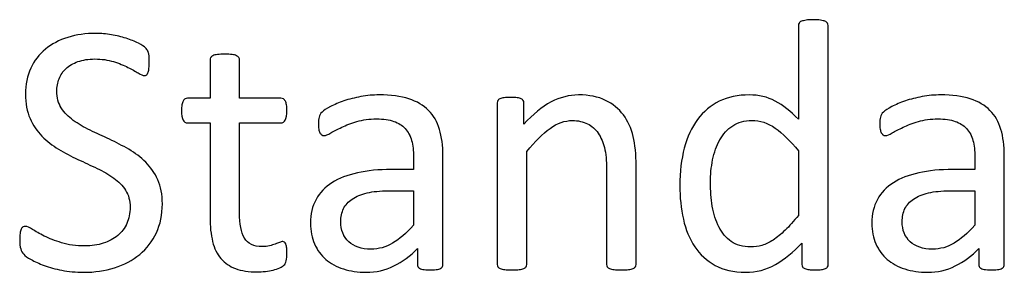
# Model space of a CAD drawing. Header units: millimetres. Extents: x 0 to 29700, y -16 to 21000.
# Tile 339 of 357: x 21034 to 21457, y 19463 to 19571. Entities that reach past the tile are written whole.
import ezdxf

# ---------------------------------------------------------------- set-up
doc = ezdxf.new("R2010")
doc.units = ezdxf.units.MM
doc.layers.add('1', color=7, linetype='Continuous', true_color=0xffffff)
doc.layers.add('254', color=7, linetype='Continuous', true_color=0xffffff)

msp = doc.modelspace()

# ---------------------------------------------------------------- linework, layer by layer
at = {"layer": '1', "color": 1, "linetype": 'Continuous', "lineweight": 18}
for points, knots in [([(21381.046, 19465.112), (21381.236, 19465.419), (21381.322, 19465.765), (21381.322, 19500.349), (21381.322, 19534.499), (21381.322, 19569.025), (21381.207, 19569.372), (21380.976, 19569.689), (21380.745, 19570.035), (21380.399, 19570.295), (21379.476, 19570.641), (21378.841, 19570.814), (21377.196, 19571.041), (21376.129, 19571.132), (21373.619, 19571.132), (21372.609, 19571.045), (21371.023, 19570.81), (21370.358, 19570.641), (21369.868, 19570.468), (21369.349, 19570.295), (21369.002, 19570.035), (21368.829, 19569.689), (21368.627, 19569.372), (21368.541, 19569.025), (21368.541, 19555.244), (21368.541, 19541.837), (21368.541, 19528.431), (21365.252, 19531.864), (21361.934, 19534.461), (21355.206, 19537.999), (21351.518, 19538.875), (21342.603, 19538.875), (21338.304, 19537.981), (21330.86, 19534.346), (21327.744, 19531.72), (21322.724, 19524.969), (21320.82, 19520.872), (21318.279, 19511.286), (21317.618, 19505.898), (21317.618, 19494.934), (21318.137, 19490.145), (21320.164, 19481.052), (21321.801, 19477.133), (21326.28, 19470.415), (21329.187, 19467.727), (21336.377, 19463.784), (21340.699, 19462.793), (21350.451, 19462.793), (21354.75, 19463.89), (21362.585, 19468.326), (21366.377, 19471.391), (21370.012, 19475.344), (21370.012, 19472.295), (21370.012, 19469.247), (21370.012, 19465.765), (21370.099, 19465.419), (21370.33, 19465.102), (21370.532, 19464.813), (21370.849, 19464.553), (21371.772, 19464.207), (21372.378, 19464.063), (21373.099, 19463.947), (21373.792, 19463.861), (21374.715, 19463.803), (21376.792, 19463.803), (21377.687, 19463.861), (21378.408, 19463.947), (21379.101, 19464.063), (21379.678, 19464.207), (21380.139, 19464.38), (21380.572, 19464.553), (21380.86, 19464.813), (21381.046, 19465.112)], [0, 0, 0, 0, 0.003963, 0.003963, 0.3166858, 0.3166858, 0.3201204, 0.3201204, 0.3201204, 0.3241569, 0.3241569, 0.3281934, 0.3281934, 0.3320933, 0.3320933, 0.3359046, 0.3359046, 0.3398541, 0.3398541, 0.3398541, 0.3437515, 0.3437515, 0.3437515, 0.3469479, 0.3469479, 0.4611976, 0.4611976, 0.4611976, 0.4980481, 0.4980481, 0.5352785, 0.5352785, 0.5802209, 0.5802209, 0.6251633, 0.6251633, 0.6701058, 0.6701058, 0.715116, 0.715116, 0.7531343, 0.7531343, 0.7914351, 0.7914351, 0.8293583, 0.8293583, 0.8676457, 0.8676457, 0.9028876, 0.9028876, 0.9380188, 0.9380188, 0.9380188, 0.9648678, 0.9648678, 0.9686792, 0.9686792, 0.9686792, 0.97231, 0.97231, 0.9759409, 0.9759409, 0.9759409, 0.9838227, 0.9838227, 0.9912785, 0.9912785, 0.9912785, 0.9965158, 0.9965158, 0.9965158, 1, 1, 1, 1]), ([(21092.88, 19479.735), (21094.594, 19483.365), (21095.459, 19487.519), (21095.459, 19496.146), (21094.796, 19499.55), (21092.21, 19505.354), (21090.468, 19507.86), (21086.198, 19512.13), (21083.774, 19513.976), (21078.35, 19517.092), (21075.581, 19518.535), (21072.753, 19519.833), (21069.955, 19521.16), (21067.185, 19522.459), (21064.444, 19523.728), (21061.732, 19525.027), (21059.308, 19526.411), (21055.071, 19529.504), (21053.336, 19531.258), (21050.81, 19535.277), (21050.133, 19537.664), (21050.133, 19542.338), (21050.48, 19544.126), (21051.817, 19547.498), (21052.817, 19548.973), (21054.144, 19550.185), (21055.471, 19551.426), (21057.173, 19552.407), (21061.27, 19553.907), (21063.694, 19554.282), (21069.435, 19554.282), (21072.118, 19553.907), (21076.876, 19552.398), (21078.927, 19551.599), (21082.424, 19549.822), (21083.89, 19549.002), (21086.313, 19547.56), (21087.208, 19547.185), (21088.131, 19547.185), (21088.448, 19547.3), (21088.737, 19547.531), (21088.997, 19547.762), (21089.227, 19548.137), (21089.372, 19548.627), (21089.545, 19549.118), (21089.66, 19549.695), (21089.718, 19550.416), (21089.805, 19551.137), (21089.833, 19551.974), (21089.833, 19553.849), (21089.805, 19554.657), (21089.776, 19555.263), (21089.718, 19555.898), (21089.631, 19556.417), (21089.545, 19556.85), (21089.429, 19557.283), (21089.314, 19557.658), (21089.141, 19557.917), (21088.997, 19558.206), (21088.679, 19558.581), (21087.698, 19559.562), (21086.689, 19560.197), (21083.608, 19561.824), (21081.841, 19562.505), (21079.88, 19563.168), (21077.889, 19563.803), (21075.811, 19564.323), (21071.339, 19565.068), (21069.118, 19565.275), (21062.597, 19565.275), (21058.587, 19564.698), (21051.143, 19562.389), (21047.941, 19560.716), (21042.588, 19556.285), (21040.468, 19553.561), (21037.415, 19547.051), (21036.689, 19543.347), (21036.689, 19535.153), (21037.323, 19531.662), (21038.65, 19528.777), (21039.949, 19525.863), (21041.651, 19523.353), (21045.863, 19519.025), (21048.258, 19517.179), (21053.554, 19513.955), (21056.337, 19512.534), (21061.969, 19509.921), (21064.732, 19508.639), (21067.416, 19507.369), (21070.099, 19506.129), (21072.493, 19504.744), (21074.6, 19503.215), (21076.706, 19501.714), (21078.408, 19499.954), (21080.968, 19495.939), (21081.611, 19493.549), (21081.611, 19488.096), (21081.149, 19485.788), (21079.292, 19481.667), (21077.975, 19479.931), (21074.539, 19477.136), (21072.493, 19476.036), (21067.739, 19474.49), (21065.107, 19474.103), (21058.414, 19474.103), (21055.067, 19474.565), (21049.297, 19476.354), (21046.815, 19477.306), (21044.767, 19478.344), (21042.719, 19479.354), (21041.016, 19480.306), (21039.718, 19481.201), (21038.42, 19482.066), (21037.41, 19482.499), (21036.256, 19482.499), (21035.91, 19482.413), (21035.592, 19482.239), (21035.304, 19482.037), (21035.044, 19481.72), (21034.64, 19480.797), (21034.467, 19480.191), (21034.38, 19479.47), (21034.265, 19478.72), (21034.207, 19477.767), (21034.207, 19475.055), (21034.352, 19473.786), (21034.929, 19471.882), (21035.361, 19471.103), (21036.544, 19469.861), (21037.583, 19469.141), (21039.112, 19468.275), (21040.612, 19467.381), (21042.488, 19466.544), (21046.966, 19464.916), (21049.499, 19464.207), (21055.187, 19463.104), (21058.27, 19462.793), (21066.377, 19462.793), (21070.82, 19463.428), (21079.063, 19466.022), (21082.678, 19467.929), (21088.778, 19472.993), (21091.161, 19476.094), (21092.88, 19479.735)], [0, 0, 0, 0, 0.0277336, 0.0277336, 0.0511873, 0.0511873, 0.0744475, 0.0744475, 0.0977076, 0.0977076, 0.1209677, 0.1209677, 0.1209677, 0.1427042, 0.1427042, 0.1427042, 0.1626695, 0.1626695, 0.1823303, 0.1823303, 0.2017901, 0.2017901, 0.2151688, 0.2151688, 0.228747, 0.228747, 0.228747, 0.2430909, 0.2430909, 0.2574349, 0.2574349, 0.2728247, 0.2728247, 0.2883852, 0.2883852, 0.3037433, 0.3037433, 0.3191015, 0.3191015, 0.3296096, 0.3296096, 0.3296096, 0.3328236, 0.3328236, 0.3328236, 0.3374015, 0.3374015, 0.3374015, 0.3436287, 0.3436287, 0.3500505, 0.3500505, 0.3500505, 0.3540758, 0.3540758, 0.3540758, 0.3569515, 0.3569515, 0.3569515, 0.3607187, 0.3607187, 0.3644859, 0.3644859, 0.3683087, 0.3683087, 0.3683087, 0.3839634, 0.3839634, 0.3994228, 0.3994228, 0.4299349, 0.4299349, 0.4604469, 0.4604469, 0.4907984, 0.4907984, 0.5210474, 0.5210474, 0.5504562, 0.5504562, 0.5504562, 0.5732602, 0.5732602, 0.5960641, 0.5960641, 0.6187587, 0.6187587, 0.6417354, 0.6417354, 0.6417354, 0.662354, 0.662354, 0.662354, 0.6805865, 0.6805865, 0.6991267, 0.6991267, 0.7163427, 0.7163427, 0.7337604, 0.7337604, 0.7515003, 0.7515003, 0.7689845, 0.7689845, 0.7920637, 0.7920637, 0.8151429, 0.8151429, 0.8151429, 0.8295323, 0.8295323, 0.8295323, 0.8378001, 0.8378001, 0.8427608, 0.8427608, 0.8427608, 0.845868, 0.845868, 0.8489752, 0.8489752, 0.8489752, 0.856008, 0.856008, 0.8659259, 0.8659259, 0.8758438, 0.8758438, 0.8862453, 0.8862453, 0.8862453, 0.9015875, 0.9015875, 0.9171701, 0.9171701, 0.9329362, 0.9329362, 0.955362, 0.955362, 0.9777434, 0.9777434, 1, 1, 1, 1]), ([(21148.604, 19467.727), (21148.806, 19468.593), (21148.922, 19469.776), (21148.922, 19472.199), (21148.864, 19472.949), (21148.777, 19473.584), (21148.662, 19474.19), (21148.547, 19474.68), (21148.431, 19475.027), (21148.287, 19475.402), (21148.114, 19475.632), (21147.883, 19475.777), (21147.652, 19475.892), (21147.393, 19475.95), (21146.729, 19475.95), (21146.267, 19475.834), (21145.777, 19475.604), (21145.257, 19475.373), (21144.623, 19475.142), (21143.93, 19474.882), (21143.209, 19474.623), (21142.372, 19474.392), (21140.526, 19473.93), (21139.487, 19473.815), (21134.669, 19473.815), (21132.13, 19475.027), (21129.29, 19479.895), (21128.61, 19483.509), (21128.61, 19501.137), (21128.61, 19514.005), (21128.61, 19526.873), (21134.534, 19526.873), (21140.458, 19526.873), (21147.162, 19526.873), (21147.768, 19527.306), (21148.691, 19528.921), (21148.922, 19530.278), (21148.922, 19533.105), (21148.864, 19533.913), (21148.777, 19534.576), (21148.662, 19535.24), (21148.489, 19535.788), (21148.258, 19536.221), (21148.027, 19536.683), (21147.768, 19536.971), (21147.45, 19537.144), (21147.162, 19537.346), (21146.787, 19537.433), (21140.458, 19537.433), (21134.534, 19537.433), (21128.61, 19537.433), (21128.61, 19542.915), (21128.61, 19548.396), (21128.61, 19554.253), (21128.495, 19554.571), (21128.091, 19555.205), (21127.773, 19555.465), (21126.85, 19555.927), (21126.187, 19556.1), (21125.379, 19556.186), (21124.571, 19556.302), (21123.503, 19556.359), (21120.993, 19556.359), (21119.955, 19556.302), (21119.147, 19556.186), (21118.339, 19556.1), (21117.675, 19555.927), (21116.694, 19555.465), (21116.377, 19555.205), (21116.175, 19554.888), (21116.002, 19554.571), (21115.915, 19554.253), (21115.915, 19548.396), (21115.915, 19542.915), (21115.915, 19537.433), (21112.713, 19537.433), (21109.51, 19537.433), (21105.875, 19537.433), (21105.529, 19537.346), (21105.182, 19537.144), (21104.836, 19536.971), (21104.577, 19536.683), (21104.375, 19536.221), (21104.173, 19535.788), (21104, 19535.24), (21103.884, 19534.576), (21103.74, 19533.913), (21103.682, 19533.105), (21103.682, 19530.278), (21103.913, 19528.921), (21104.836, 19527.306), (21105.442, 19526.873), (21109.453, 19526.873), (21112.684, 19526.873), (21115.915, 19526.873), (21115.915, 19513.39), (21115.915, 19499.906), (21115.915, 19482.413), (21116.29, 19478.95), (21117.041, 19476.007), (21117.762, 19473.036), (21118.974, 19470.612), (21122.248, 19466.763), (21124.34, 19465.332), (21129.476, 19463.428), (21132.563, 19462.967), (21137.323, 19462.967), (21138.506, 19463.024), (21139.689, 19463.197), (21140.872, 19463.342), (21141.997, 19463.544), (21144.075, 19464.005), (21145.027, 19464.294), (21145.835, 19464.64), (21146.671, 19465.015), (21147.277, 19465.39), (21147.681, 19465.794), (21148.114, 19466.198), (21148.402, 19466.861), (21148.604, 19467.727)], [0, 0, 0, 0, 0.0169336, 0.0169336, 0.0273543, 0.0273543, 0.0273543, 0.0342551, 0.0342551, 0.0342551, 0.0386532, 0.0386532, 0.0386532, 0.0421312, 0.0421312, 0.0486524, 0.0486524, 0.0486524, 0.0578371, 0.0578371, 0.0578371, 0.0698121, 0.0698121, 0.0817871, 0.0817871, 0.1185882, 0.1185882, 0.1557168, 0.1557168, 0.2560764, 0.2560764, 0.2560764, 0.3153147, 0.3153147, 0.3231042, 0.3231042, 0.3308936, 0.3308936, 0.3350317, 0.3350317, 0.3350317, 0.3406368, 0.3406368, 0.3406368, 0.3446716, 0.3446716, 0.3446716, 0.3483066, 0.3483066, 0.4016209, 0.4016209, 0.4016209, 0.454298, 0.454298, 0.4579023, 0.4579023, 0.4615065, 0.4615065, 0.4651107, 0.4651107, 0.4651107, 0.4751388, 0.4751388, 0.484939, 0.484939, 0.484939, 0.4914006, 0.4914006, 0.4978622, 0.4978622, 0.4978622, 0.5012317, 0.5012317, 0.550479, 0.550479, 0.550479, 0.5810003, 0.5810003, 0.5851248, 0.5851248, 0.5851248, 0.5891096, 0.5891096, 0.5891096, 0.5945805, 0.5945805, 0.5945805, 0.6024171, 0.6024171, 0.6171684, 0.6171684, 0.6319196, 0.6319196, 0.69311, 0.69311, 0.69311, 0.82944, 0.82944, 0.8699889, 0.8699889, 0.8699889, 0.8978939, 0.8978939, 0.9255581, 0.9255581, 0.9532222, 0.9532222, 0.9623692, 0.9623692, 0.9623692, 0.9738223, 0.9738223, 0.9852753, 0.9852753, 0.9852753, 0.9926659, 0.9926659, 0.9926659, 1, 1, 1, 1]), ([(21215.304, 19464.733), (21215.713, 19465.044), (21215.915, 19465.505), (21215.915, 19481.682), (21215.915, 19497.252), (21215.915, 19517.121), (21215.425, 19520.872), (21213.463, 19527.335), (21211.905, 19530.047), (21209.77, 19532.239), (21207.606, 19534.403), (21204.779, 19536.077), (21197.796, 19538.327), (21193.584, 19538.875), (21185.938, 19538.875), (21183.284, 19538.645), (21178.063, 19537.658), (21175.638, 19537.058), (21171.253, 19535.557), (21169.291, 19534.75), (21165.909, 19532.973), (21164.704, 19532.182), (21164.011, 19531.489), (21163.319, 19530.826), (21162.886, 19530.133), (21162.54, 19528.633), (21162.453, 19527.623), (21162.453, 19525.575), (21162.482, 19524.882), (21162.708, 19523.583), (21162.857, 19523.065), (21163.319, 19522.257), (21163.607, 19521.939), (21163.896, 19521.737), (21164.213, 19521.535), (21164.559, 19521.42), (21165.598, 19521.42), (21166.521, 19521.795), (21169.06, 19523.295), (21170.618, 19524.103), (21174.369, 19525.892), (21176.533, 19526.729), (21181.53, 19528.181), (21184.323, 19528.575), (21190.382, 19528.575), (21192.834, 19528.229), (21196.841, 19526.835), (21198.46, 19525.834), (21200.971, 19523.095), (21201.893, 19521.391), (21202.442, 19519.343), (21203.019, 19517.294), (21203.307, 19514.928), (21203.307, 19510.476), (21203.307, 19508.677), (21203.307, 19506.879), (21200.124, 19506.879), (21196.94, 19506.879), (21188.362, 19506.879), (21183.515, 19506.417), (21174.917, 19504.513), (21171.253, 19503.099), (21165.309, 19499.291), (21163.03, 19496.896), (21159.844, 19491.161), (21159.049, 19487.779), (21159.049, 19480.537), (21159.626, 19477.565), (21161.944, 19472.348), (21163.549, 19470.122), (21167.704, 19466.544), (21170.214, 19465.159), (21173.186, 19464.236), (21176.129, 19463.284), (21179.418, 19462.793), (21187.208, 19462.793), (21191.161, 19463.688), (21198.57, 19467.306), (21201.951, 19469.804), (21204.98, 19473.036), (21204.98, 19470.728), (21204.98, 19468.419), (21204.98, 19465.505), (21205.154, 19465.044), (21205.529, 19464.726), (21205.875, 19464.409), (21206.452, 19464.178), (21208.04, 19463.895), (21209.106, 19463.803), (21211.847, 19463.803), (21212.886, 19463.89), (21214.328, 19464.178), (21214.877, 19464.409), (21215.304, 19464.733)], [0, 0, 0, 0, 0.0062907, 0.0062907, 0.1679526, 0.1679526, 0.2125868, 0.2125868, 0.257221, 0.257221, 0.257221, 0.2941122, 0.2941122, 0.3310034, 0.3310034, 0.3506219, 0.3506219, 0.3704508, 0.3704508, 0.3902798, 0.3902798, 0.4098458, 0.4098458, 0.4098458, 0.4185611, 0.4185611, 0.4272765, 0.4272765, 0.4326245, 0.4326245, 0.437747, 0.437747, 0.4428695, 0.4428695, 0.4428695, 0.4468565, 0.4468565, 0.4524383, 0.4524383, 0.4580201, 0.4580201, 0.463602, 0.463602, 0.4692612, 0.4692612, 0.474606, 0.474606, 0.48002, 0.48002, 0.4853165, 0.4853165, 0.4853165, 0.5053782, 0.5053782, 0.5189706, 0.5189706, 0.5189706, 0.5457097, 0.5457097, 0.5910288, 0.5910288, 0.6363479, 0.6363479, 0.681667, 0.681667, 0.7273363, 0.7273363, 0.766578, 0.766578, 0.8061842, 0.8061842, 0.8457904, 0.8457904, 0.8457904, 0.877393, 0.877393, 0.9135102, 0.9135102, 0.9492912, 0.9492912, 0.9492912, 0.9709919, 0.9709919, 0.9766884, 0.9766884, 0.9766884, 0.9826091, 0.9826091, 0.988325, 0.988325, 0.9941625, 0.9941625, 1, 1, 1, 1]), ([(21298.553, 19465.154), (21298.749, 19465.419), (21298.864, 19465.765), (21298.864, 19480.278), (21298.864, 19494.357), (21298.864, 19513.342), (21298.431, 19517.554), (21296.756, 19524.6), (21295.344, 19527.652), (21291.444, 19532.871), (21288.881, 19534.98), (21282.592, 19538.096), (21278.697, 19538.875), (21270.128, 19538.875), (21266.233, 19537.866), (21258.465, 19533.838), (21254.577, 19530.624), (21250.682, 19526.267), (21250.682, 19529.316), (21250.682, 19532.364), (21250.682, 19535.846), (21250.595, 19536.192), (21250.422, 19536.452), (21250.249, 19536.74), (21249.96, 19537), (21249.528, 19537.231), (21249.124, 19537.462), (21248.547, 19537.606), (21247.075, 19537.776), (21246.123, 19537.808), (21243.815, 19537.808), (21242.863, 19537.779), (21241.42, 19537.606), (21240.843, 19537.462), (21239.92, 19537), (21239.603, 19536.74), (21239.458, 19536.452), (21239.314, 19536.192), (21239.227, 19535.846), (21239.227, 19512.341), (21239.227, 19489.27), (21239.227, 19465.765), (21239.314, 19465.419), (21239.487, 19465.159), (21239.689, 19464.871), (21240.006, 19464.611), (21240.987, 19464.207), (21241.651, 19464.063), (21242.459, 19463.947), (21243.267, 19463.861), (21244.305, 19463.803), (21246.815, 19463.803), (21247.883, 19463.861), (21248.691, 19463.947), (21249.499, 19464.063), (21250.162, 19464.207), (21251.086, 19464.611), (21251.403, 19464.871), (21251.605, 19465.159), (21251.807, 19465.419), (21251.922, 19465.765), (21251.922, 19482.326), (21251.922, 19498.454), (21251.922, 19514.582), (21255.413, 19518.939), (21258.731, 19522.257), (21265.117, 19526.744), (21268.281, 19527.883), (21273.936, 19527.883), (21276.1, 19527.421), (21279.827, 19525.586), (21281.351, 19524.248), (21283.703, 19520.747), (21284.611, 19518.679), (21285.872, 19513.866), (21286.169, 19510.687), (21286.169, 19493.222), (21286.169, 19479.71), (21286.169, 19465.765), (21286.256, 19465.419), (21286.458, 19465.159), (21286.66, 19464.871), (21287.006, 19464.611), (21287.929, 19464.207), (21288.564, 19464.063), (21289.401, 19463.947), (21290.208, 19463.861), (21291.247, 19463.803), (21293.786, 19463.803), (21294.796, 19463.861), (21295.633, 19463.947), (21296.44, 19464.063), (21297.075, 19464.207), (21297.998, 19464.611), (21298.345, 19464.871), (21298.553, 19465.154)], [0, 0, 0, 0, 0.003308, 0.003308, 0.1109298, 0.1109298, 0.148421, 0.148421, 0.1859825, 0.1859825, 0.2230812, 0.2230812, 0.2601799, 0.2601799, 0.2919457, 0.2919457, 0.3235262, 0.3235262, 0.3235262, 0.3491126, 0.3491126, 0.3527447, 0.3527447, 0.3527447, 0.3561092, 0.3561092, 0.3561092, 0.3611616, 0.3611616, 0.3660223, 0.3660223, 0.3711323, 0.3711323, 0.3762422, 0.3762422, 0.3813522, 0.3813522, 0.3813522, 0.3843323, 0.3843323, 0.5432056, 0.5432056, 0.5461857, 0.5461857, 0.5461857, 0.549519, 0.549519, 0.5528522, 0.5528522, 0.5528522, 0.5609049, 0.5609049, 0.5691449, 0.5691449, 0.5691449, 0.5743354, 0.5743354, 0.579526, 0.579526, 0.579526, 0.5824175, 0.5824175, 0.6901747, 0.6901747, 0.6901747, 0.7261598, 0.7261598, 0.7619281, 0.7619281, 0.7898925, 0.7898925, 0.8175111, 0.8175111, 0.8448187, 0.8448187, 0.8717433, 0.8717433, 0.9637847, 0.9637847, 0.9667327, 0.9667327, 0.9667327, 0.9700902, 0.9700902, 0.9734478, 0.9734478, 0.9734478, 0.9817377, 0.9817377, 0.9896591, 0.9896591, 0.9896591, 0.9948295, 0.9948295, 1, 1, 1, 1]), ([(21456.331, 19464.733), (21456.74, 19465.044), (21456.942, 19465.505), (21456.942, 19481.682), (21456.942, 19497.252), (21456.942, 19517.121), (21456.452, 19520.872), (21454.49, 19527.335), (21452.932, 19530.047), (21450.797, 19532.239), (21448.633, 19534.403), (21445.806, 19536.077), (21438.824, 19538.327), (21434.611, 19538.875), (21426.965, 19538.875), (21424.311, 19538.645), (21419.09, 19537.658), (21416.665, 19537.058), (21412.28, 19535.557), (21410.318, 19534.75), (21406.936, 19532.973), (21405.731, 19532.182), (21405.038, 19531.489), (21404.346, 19530.826), (21403.913, 19530.133), (21403.567, 19528.633), (21403.48, 19527.623), (21403.48, 19525.575), (21403.509, 19524.882), (21403.735, 19523.583), (21403.884, 19523.065), (21404.346, 19522.257), (21404.634, 19521.939), (21404.923, 19521.737), (21405.24, 19521.535), (21405.586, 19521.42), (21406.625, 19521.42), (21407.548, 19521.795), (21410.087, 19523.295), (21411.645, 19524.103), (21415.396, 19525.892), (21417.56, 19526.729), (21422.557, 19528.181), (21425.35, 19528.575), (21431.409, 19528.575), (21433.861, 19528.229), (21437.868, 19526.835), (21439.487, 19525.834), (21441.999, 19523.095), (21442.92, 19521.391), (21443.469, 19519.343), (21444.046, 19517.294), (21444.334, 19514.928), (21444.334, 19510.476), (21444.334, 19508.677), (21444.334, 19506.879), (21441.151, 19506.879), (21437.968, 19506.879), (21429.389, 19506.879), (21424.542, 19506.417), (21415.944, 19504.513), (21412.28, 19503.099), (21406.337, 19499.291), (21404.057, 19496.896), (21400.871, 19491.161), (21400.076, 19487.779), (21400.076, 19480.537), (21400.653, 19477.565), (21402.972, 19472.348), (21404.577, 19470.122), (21408.731, 19466.544), (21411.241, 19465.159), (21414.213, 19464.236), (21417.156, 19463.284), (21420.445, 19462.793), (21428.235, 19462.793), (21432.188, 19463.688), (21439.597, 19467.306), (21442.978, 19469.804), (21446.008, 19473.036), (21446.008, 19470.728), (21446.008, 19468.419), (21446.008, 19465.505), (21446.181, 19465.044), (21446.556, 19464.726), (21446.902, 19464.409), (21447.479, 19464.178), (21449.067, 19463.895), (21450.133, 19463.803), (21452.874, 19463.803), (21453.913, 19463.89), (21455.356, 19464.178), (21455.904, 19464.409), (21456.331, 19464.733)], [0, 0, 0, 0, 0.0062907, 0.0062907, 0.1679526, 0.1679526, 0.2125868, 0.2125868, 0.257221, 0.257221, 0.257221, 0.2941122, 0.2941122, 0.3310034, 0.3310034, 0.3506219, 0.3506219, 0.3704508, 0.3704508, 0.3902798, 0.3902798, 0.4098458, 0.4098458, 0.4098458, 0.4185611, 0.4185611, 0.4272765, 0.4272765, 0.4326245, 0.4326245, 0.437747, 0.437747, 0.4428695, 0.4428695, 0.4428695, 0.4468565, 0.4468565, 0.4524383, 0.4524383, 0.4580201, 0.4580201, 0.463602, 0.463602, 0.4692612, 0.4692612, 0.474606, 0.474606, 0.48002, 0.48002, 0.4853165, 0.4853165, 0.4853165, 0.5053782, 0.5053782, 0.5189706, 0.5189706, 0.5189706, 0.5457097, 0.5457097, 0.5910288, 0.5910288, 0.6363479, 0.6363479, 0.681667, 0.681667, 0.7273363, 0.7273363, 0.766578, 0.766578, 0.8061842, 0.8061842, 0.8457904, 0.8457904, 0.8457904, 0.877393, 0.877393, 0.9135102, 0.9135102, 0.9492912, 0.9492912, 0.9492912, 0.9709919, 0.9709919, 0.9766884, 0.9766884, 0.9766884, 0.9826091, 0.9826091, 0.988325, 0.988325, 0.9941625, 0.9941625, 1, 1, 1, 1]), ([(21358.58, 19524.613), (21361.79, 19522.372), (21365.107, 19519.141), (21368.541, 19514.9), (21368.541, 19505.667), (21368.541, 19496.434), (21368.541, 19487.202), (21366.55, 19484.663), (21364.646, 19482.557), (21361.054, 19479.139), (21359.337, 19477.71), (21356.048, 19475.575), (21354.461, 19474.796), (21351.319, 19473.865), (21349.701, 19473.642), (21344.68, 19473.642), (21341.911, 19474.421), (21337.5, 19477.571), (21335.736, 19479.643), (21333.042, 19484.802), (21332.13, 19487.779), (21331.038, 19494.444), (21330.774, 19497.848), (21330.774, 19504.628), (21331.091, 19507.86), (21332.362, 19514.213), (21333.399, 19517.063), (21336.227, 19522.084), (21338.045, 19524.103), (21342.57, 19527.197), (21345.315, 19527.969), (21352.038, 19527.969), (21355.384, 19526.844), (21358.58, 19524.613)], [0, 0, 0, 0, 0.0630947, 0.0630947, 0.0630947, 0.1882959, 0.1882959, 0.1882959, 0.2268431, 0.2268431, 0.2657022, 0.2657022, 0.3045613, 0.3045613, 0.3440824, 0.3440824, 0.421115, 0.421115, 0.4970123, 0.4970123, 0.5719016, 0.5719016, 0.6461622, 0.6461622, 0.7161268, 0.7161268, 0.7862164, 0.7862164, 0.8563059, 0.8563059, 0.9253778, 0.9253778, 1, 1, 1, 1]), ([(21192.459, 19497.733), (21196.075, 19497.733), (21199.691, 19497.733), (21203.307, 19497.733), (21203.307, 19492.838), (21203.307, 19487.942), (21203.307, 19483.047), (21200.162, 19479.556), (21197.191, 19476.96), (21191.491, 19473.563), (21188.391, 19472.718), (21180.947, 19472.718), (21177.773, 19473.786), (21173.215, 19478.056), (21172.061, 19480.912), (21172.061, 19486.596), (21172.465, 19488.471), (21173.244, 19490.087), (21174.051, 19491.674), (21175.292, 19493.059), (21178.677, 19495.354), (21180.803, 19496.261), (21183.371, 19496.838), (21185.938, 19497.444), (21188.968, 19497.733), (21192.459, 19497.733)], [0, 0, 0, 0, 0.0969812, 0.0969812, 0.0969812, 0.228267, 0.228267, 0.228267, 0.334882, 0.334882, 0.4410263, 0.4410263, 0.5730145, 0.5730145, 0.7050027, 0.7050027, 0.7827055, 0.7827055, 0.7827055, 0.8432978, 0.8432978, 0.9031884, 0.9031884, 0.9031884, 1, 1, 1, 1]), ([(21433.486, 19497.733), (21437.102, 19497.733), (21440.718, 19497.733), (21444.334, 19497.733), (21444.334, 19492.838), (21444.334, 19487.942), (21444.334, 19483.047), (21441.189, 19479.556), (21438.218, 19476.96), (21432.518, 19473.563), (21429.418, 19472.718), (21421.974, 19472.718), (21418.8, 19473.786), (21414.242, 19478.056), (21413.088, 19480.912), (21413.088, 19486.596), (21413.492, 19488.471), (21414.271, 19490.087), (21415.079, 19491.674), (21416.319, 19493.059), (21419.704, 19495.354), (21421.83, 19496.261), (21424.398, 19496.838), (21426.965, 19497.444), (21429.995, 19497.733), (21433.486, 19497.733)], [0, 0, 0, 0, 0.0969812, 0.0969812, 0.0969812, 0.228267, 0.228267, 0.228267, 0.334882, 0.334882, 0.4410263, 0.4410263, 0.5730145, 0.5730145, 0.7050027, 0.7050027, 0.7827055, 0.7827055, 0.7827055, 0.8432978, 0.8432978, 0.9031884, 0.9031884, 0.9031884, 1, 1, 1, 1])]:
    msp.add_open_spline(points, degree=3, knots=knots, dxfattribs=at)
at = {"layer": '254', "color": 2, "linetype": 'Continuous', "lineweight": 25}
for points, knots in [([(21368.829, 19569.689), (21368.627, 19569.372), (21368.541, 19569.025), (21368.541, 19555.244), (21368.541, 19541.837), (21368.541, 19528.431)], [0, 0, 0, 0, 0.0272156, 0.0272156, 1, 1, 1, 1]), ([(21380.976, 19569.689), (21380.745, 19570.035), (21380.399, 19570.295), (21379.476, 19570.641), (21378.841, 19570.814), (21377.196, 19571.041), (21376.129, 19571.132), (21373.619, 19571.132), (21372.609, 19571.045), (21371.023, 19570.81), (21370.358, 19570.641), (21369.868, 19570.468)], [0, 0, 0, 0, 0.2045478, 0.2045478, 0.4090956, 0.4090956, 0.606724, 0.606724, 0.7998609, 0.7998609, 1, 1, 1, 1]), ([(21381.062, 19465.102), (21381.236, 19465.419), (21381.322, 19465.765), (21381.322, 19500.349), (21381.322, 19534.499), (21381.322, 19569.025), (21381.207, 19569.372), (21380.976, 19569.689)], [0, 0, 0, 0, 0.0123796, 0.0123796, 0.989271, 0.989271, 1, 1, 1, 1]), ([(21079.88, 19563.168), (21077.889, 19563.803), (21075.811, 19564.323), (21071.339, 19565.068), (21069.118, 19565.275), (21062.597, 19565.275), (21058.587, 19564.698), (21051.143, 19562.389), (21047.941, 19560.716), (21042.588, 19556.285), (21040.468, 19553.561), (21037.415, 19547.051), (21036.689, 19543.347), (21036.689, 19535.153), (21037.323, 19531.662), (21038.65, 19528.777)], [0, 0, 0, 0, 0.085945, 0.085945, 0.1708182, 0.1708182, 0.338331, 0.338331, 0.5058438, 0.5058438, 0.6724752, 0.6724752, 0.8385441, 0.8385441, 1, 1, 1, 1]), ([(21089.141, 19557.917), (21088.997, 19558.206), (21088.679, 19558.581), (21087.698, 19559.562), (21086.689, 19560.197), (21083.608, 19561.824), (21081.841, 19562.505), (21079.88, 19563.168)], [0, 0, 0, 0, 0.3316991, 0.3316991, 0.6633981, 0.6633981, 1, 1, 1, 1]), ([(21119.147, 19556.186), (21118.339, 19556.1), (21117.675, 19555.927), (21116.694, 19555.465), (21116.377, 19555.205), (21116.175, 19554.888)], [0, 0, 0, 0, 0.5, 0.5, 1, 1, 1, 1]), ([(21125.379, 19556.186), (21124.571, 19556.302), (21123.503, 19556.359), (21120.993, 19556.359), (21119.955, 19556.302), (21119.147, 19556.186)], [0, 0, 0, 0, 0.5057471, 0.5057471, 1, 1, 1, 1]), ([(21128.61, 19537.433), (21128.61, 19542.915), (21128.61, 19548.396), (21128.61, 19554.253), (21128.495, 19554.571), (21128.091, 19555.205), (21127.773, 19555.465), (21126.85, 19555.927), (21126.187, 19556.1), (21125.379, 19556.186)], [0, 0, 0, 0, 0.8296943, 0.8296943, 0.8864629, 0.8864629, 0.9432314, 0.9432314, 1, 1, 1, 1]), ([(21054.144, 19550.185), (21055.471, 19551.426), (21057.173, 19552.407), (21061.27, 19553.907), (21063.694, 19554.282), (21069.435, 19554.282), (21072.118, 19553.907), (21076.876, 19552.398), (21078.927, 19551.599), (21082.424, 19549.822), (21083.89, 19549.002), (21086.313, 19547.56), (21087.208, 19547.185), (21088.131, 19547.185), (21088.448, 19547.3), (21088.737, 19547.531)], [0, 0, 0, 0, 0.1422127, 0.1422127, 0.2844254, 0.2844254, 0.4370078, 0.4370078, 0.5912819, 0.5912819, 0.7435494, 0.7435494, 0.8958169, 0.8958169, 1, 1, 1, 1]), ([(21089.718, 19550.416), (21089.805, 19551.137), (21089.833, 19551.974), (21089.833, 19553.849), (21089.805, 19554.657), (21089.776, 19555.263)], [0, 0, 0, 0, 0.4923077, 0.4923077, 1, 1, 1, 1]), ([(21116.175, 19554.888), (21116.002, 19554.571), (21115.915, 19554.253), (21115.915, 19548.396), (21115.915, 19542.915), (21115.915, 19537.433)], [0, 0, 0, 0, 0.0640394, 0.0640394, 1, 1, 1, 1]), ([(21064.444, 19523.728), (21061.732, 19525.027), (21059.308, 19526.411), (21055.071, 19529.504), (21053.336, 19531.258), (21050.81, 19535.277), (21050.133, 19537.664), (21050.133, 19542.338), (21050.48, 19544.126), (21051.817, 19547.498), (21052.817, 19548.973), (21054.144, 19550.185)], [0, 0, 0, 0, 0.2320386, 0.2320386, 0.4605387, 0.4605387, 0.6867038, 0.6867038, 0.8421923, 0.8421923, 1, 1, 1, 1]), ([(21209.77, 19532.239), (21207.606, 19534.403), (21204.779, 19536.077), (21197.796, 19538.327), (21193.584, 19538.875), (21185.938, 19538.875), (21183.284, 19538.645), (21178.063, 19537.658), (21175.638, 19537.058), (21171.253, 19535.557), (21169.291, 19534.75), (21165.909, 19532.973), (21164.704, 19532.182), (21164.011, 19531.489)], [0, 0, 0, 0, 0.2417117, 0.2417117, 0.4834233, 0.4834233, 0.6119636, 0.6119636, 0.7418832, 0.7418832, 0.8718028, 0.8718028, 1, 1, 1, 1]), ([(21298.547, 19465.159), (21298.749, 19465.419), (21298.864, 19465.765), (21298.864, 19480.278), (21298.864, 19494.357), (21298.864, 19513.342), (21298.431, 19517.554), (21296.756, 19524.6), (21295.344, 19527.652), (21291.444, 19532.871), (21288.881, 19534.98), (21282.592, 19538.096), (21278.697, 19538.875), (21270.128, 19538.875), (21266.233, 19537.866), (21258.465, 19533.838), (21254.577, 19530.624), (21250.682, 19526.267)], [0, 0, 0, 0, 0.010225, 0.010225, 0.3428774, 0.3428774, 0.4587604, 0.4587604, 0.5748606, 0.5748606, 0.6895305, 0.6895305, 0.8042005, 0.8042005, 0.9023866, 0.9023866, 1, 1, 1, 1]), ([(21368.541, 19528.431), (21365.252, 19531.864), (21361.934, 19534.461), (21355.206, 19537.999), (21351.518, 19538.875), (21342.603, 19538.875), (21338.304, 19537.981), (21330.86, 19534.346), (21327.744, 19531.72), (21322.724, 19524.969), (21320.82, 19520.872), (21318.279, 19511.286), (21317.618, 19505.898), (21317.618, 19494.934), (21318.137, 19490.145), (21320.164, 19481.052), (21321.801, 19477.133), (21326.28, 19470.415), (21329.187, 19467.727), (21336.377, 19463.784), (21340.699, 19462.793), (21350.451, 19462.793), (21354.75, 19463.89), (21362.585, 19468.326), (21366.377, 19471.391), (21370.012, 19475.344)], [0, 0, 0, 0, 0.0772837, 0.0772837, 0.1553641, 0.1553641, 0.2496184, 0.2496184, 0.3438726, 0.3438726, 0.4381268, 0.4381268, 0.5325232, 0.5325232, 0.612256, 0.612256, 0.6925814, 0.6925814, 0.7721148, 0.7721148, 0.852412, 0.852412, 0.9263219, 0.9263219, 1, 1, 1, 1]), ([(21450.797, 19532.239), (21448.633, 19534.403), (21445.806, 19536.077), (21438.824, 19538.327), (21434.611, 19538.875), (21426.965, 19538.875), (21424.311, 19538.645), (21419.09, 19537.658), (21416.665, 19537.058), (21412.28, 19535.557), (21410.318, 19534.75), (21406.936, 19532.973), (21405.731, 19532.182), (21405.038, 19531.489)], [0, 0, 0, 0, 0.2417117, 0.2417117, 0.4834233, 0.4834233, 0.6119636, 0.6119636, 0.7418832, 0.7418832, 0.8718028, 0.8718028, 1, 1, 1, 1]), ([(21115.915, 19537.433), (21112.713, 19537.433), (21109.51, 19537.433), (21105.875, 19537.433), (21105.529, 19537.346), (21105.182, 19537.144)], [0, 0, 0, 0, 0.8809524, 0.8809524, 1, 1, 1, 1]), ([(21147.45, 19537.144), (21147.162, 19537.346), (21146.787, 19537.433), (21140.458, 19537.433), (21134.534, 19537.433), (21128.61, 19537.433)], [0, 0, 0, 0, 0.0638298, 0.0638298, 1, 1, 1, 1]), ([(21239.458, 19536.452), (21239.314, 19536.192), (21239.227, 19535.846), (21239.227, 19512.341), (21239.227, 19489.27), (21239.227, 19465.765), (21239.314, 19465.419), (21239.487, 19465.159)], [0, 0, 0, 0, 0.0180796, 0.0180796, 0.9819204, 0.9819204, 1, 1, 1, 1]), ([(21249.528, 19537.231), (21249.124, 19537.462), (21248.547, 19537.606), (21247.075, 19537.776), (21246.123, 19537.808), (21243.815, 19537.808), (21242.863, 19537.779), (21241.42, 19537.606), (21240.843, 19537.462), (21239.92, 19537), (21239.603, 19536.74), (21239.458, 19536.452)], [0, 0, 0, 0, 0.2001512, 0.2001512, 0.3927074, 0.3927074, 0.5951383, 0.5951383, 0.7975691, 0.7975691, 1, 1, 1, 1]), ([(21250.682, 19526.267), (21250.682, 19529.316), (21250.682, 19532.364), (21250.682, 19535.846), (21250.595, 19536.192), (21250.422, 19536.452)], [0, 0, 0, 0, 0.8756906, 0.8756906, 1, 1, 1, 1]), ([(21103.884, 19534.576), (21103.74, 19533.913), (21103.682, 19533.105), (21103.682, 19530.278), (21103.913, 19528.921), (21104.836, 19527.306), (21105.442, 19526.873), (21109.453, 19526.873), (21112.684, 19526.873), (21115.915, 19526.873)], [0, 0, 0, 0, 0.0795356, 0.0795356, 0.2292497, 0.2292497, 0.3789638, 0.3789638, 1, 1, 1, 1]), ([(21128.61, 19526.873), (21134.534, 19526.873), (21140.458, 19526.873), (21147.162, 19526.873), (21147.768, 19527.306), (21148.691, 19528.921), (21148.922, 19530.278), (21148.922, 19533.105), (21148.864, 19533.913), (21148.777, 19534.576)], [0, 0, 0, 0, 0.7502759, 0.7502759, 0.8489324, 0.8489324, 0.9475888, 0.9475888, 1, 1, 1, 1]), ([(21164.011, 19531.489), (21163.319, 19530.826), (21162.886, 19530.133), (21162.54, 19528.633), (21162.453, 19527.623), (21162.453, 19525.575), (21162.482, 19524.882), (21162.708, 19523.583), (21162.857, 19523.065), (21163.319, 19522.257), (21163.607, 19521.939), (21163.896, 19521.737)], [0, 0, 0, 0, 0.2639114, 0.2639114, 0.5278228, 0.5278228, 0.6897684, 0.6897684, 0.8448842, 0.8448842, 1, 1, 1, 1]), ([(21215.309, 19464.726), (21215.713, 19465.044), (21215.915, 19465.505), (21215.915, 19481.682), (21215.915, 19497.252), (21215.915, 19517.121), (21215.425, 19520.872), (21213.463, 19527.335), (21211.905, 19530.047), (21209.77, 19532.239)], [0, 0, 0, 0, 0.0244565, 0.0244565, 0.6529503, 0.6529503, 0.8264752, 0.8264752, 1, 1, 1, 1]), ([(21405.038, 19531.489), (21404.346, 19530.826), (21403.913, 19530.133), (21403.567, 19528.633), (21403.48, 19527.623), (21403.48, 19525.575), (21403.509, 19524.882), (21403.735, 19523.583), (21403.884, 19523.065), (21404.346, 19522.257), (21404.634, 19521.939), (21404.923, 19521.737)], [0, 0, 0, 0, 0.2639114, 0.2639114, 0.5278228, 0.5278228, 0.6897684, 0.6897684, 0.8448842, 0.8448842, 1, 1, 1, 1]), ([(21456.337, 19464.726), (21456.74, 19465.044), (21456.942, 19465.505), (21456.942, 19481.682), (21456.942, 19497.252), (21456.942, 19517.121), (21456.452, 19520.872), (21454.49, 19527.335), (21452.932, 19530.047), (21450.797, 19532.239)], [0, 0, 0, 0, 0.0244565, 0.0244565, 0.6529503, 0.6529503, 0.8264752, 0.8264752, 1, 1, 1, 1]), ([(21038.65, 19528.777), (21039.949, 19525.863), (21041.651, 19523.353), (21045.863, 19519.025), (21048.258, 19517.179), (21053.554, 19513.955), (21056.337, 19512.534), (21061.969, 19509.921), (21064.732, 19508.639), (21067.416, 19507.369)], [0, 0, 0, 0, 0.2498265, 0.2498265, 0.499653, 0.499653, 0.7482814, 0.7482814, 1, 1, 1, 1]), ([(21115.915, 19526.873), (21115.915, 19513.39), (21115.915, 19499.906), (21115.915, 19482.413), (21116.29, 19478.95), (21117.041, 19476.007)], [0, 0, 0, 0, 0.7707532, 0.7707532, 1, 1, 1, 1]), ([(21143.93, 19474.882), (21143.209, 19474.623), (21142.372, 19474.392), (21140.526, 19473.93), (21139.487, 19473.815), (21134.669, 19473.815), (21132.13, 19475.027), (21129.29, 19479.895), (21128.61, 19483.509), (21128.61, 19501.137), (21128.61, 19514.005), (21128.61, 19526.873)], [0, 0, 0, 0, 0.0604067, 0.0604067, 0.1208135, 0.1208135, 0.3064536, 0.3064536, 0.4937452, 0.4937452, 1, 1, 1, 1]), ([(21163.896, 19521.737), (21164.213, 19521.535), (21164.559, 19521.42), (21165.598, 19521.42), (21166.521, 19521.795), (21169.06, 19523.295), (21170.618, 19524.103), (21174.369, 19525.892), (21176.533, 19526.729), (21181.53, 19528.181), (21184.323, 19528.575), (21190.382, 19528.575), (21192.834, 19528.229), (21196.841, 19526.835), (21198.46, 19525.834), (21200.971, 19523.095), (21201.893, 19521.391), (21202.442, 19519.343)], [0, 0, 0, 0, 0.0939292, 0.0939292, 0.2254301, 0.2254301, 0.3569311, 0.3569311, 0.488432, 0.488432, 0.6217564, 0.6217564, 0.747674, 0.747674, 0.8752207, 0.8752207, 1, 1, 1, 1]), ([(21251.922, 19514.582), (21255.413, 19518.939), (21258.731, 19522.257), (21265.117, 19526.744), (21268.281, 19527.883), (21273.936, 19527.883), (21276.1, 19527.421), (21279.827, 19525.586), (21281.351, 19524.248), (21283.703, 19520.747), (21284.611, 19518.679), (21285.872, 19513.866), (21286.169, 19510.687), (21286.169, 19493.222), (21286.169, 19479.71), (21286.169, 19465.765), (21286.256, 19465.419), (21286.458, 19465.159)], [0, 0, 0, 0, 0.1301177, 0.1301177, 0.2594518, 0.2594518, 0.3605676, 0.3605676, 0.4604332, 0.4604332, 0.5591739, 0.5591739, 0.6565299, 0.6565299, 0.9893406, 0.9893406, 1, 1, 1, 1]), ([(21368.541, 19487.202), (21366.55, 19484.663), (21364.646, 19482.557), (21361.054, 19479.139), (21359.337, 19477.71), (21356.048, 19475.575), (21354.461, 19474.796), (21351.319, 19473.865), (21349.701, 19473.642), (21344.68, 19473.642), (21341.911, 19474.421), (21337.5, 19477.571), (21335.736, 19479.643), (21333.042, 19484.802), (21332.13, 19487.779), (21331.038, 19494.444), (21330.774, 19497.848), (21330.774, 19504.628), (21331.091, 19507.86), (21332.362, 19514.213), (21333.399, 19517.063), (21336.227, 19522.084), (21338.045, 19524.103), (21342.57, 19527.197), (21345.315, 19527.969), (21352.038, 19527.969), (21355.384, 19526.844), (21358.587, 19524.623)], [0, 0, 0, 0, 0.0474893, 0.0474893, 0.0953627, 0.0953627, 0.1432362, 0.1432362, 0.1919252, 0.1919252, 0.2868276, 0.2868276, 0.3803312, 0.3803312, 0.472593, 0.472593, 0.5640804, 0.5640804, 0.650275, 0.650275, 0.7366237, 0.7366237, 0.8229724, 0.8229724, 0.9080672, 0.9080672, 1, 1, 1, 1]), ([(21404.923, 19521.737), (21405.24, 19521.535), (21405.586, 19521.42), (21406.625, 19521.42), (21407.548, 19521.795), (21410.087, 19523.295), (21411.645, 19524.103), (21415.396, 19525.892), (21417.56, 19526.729), (21422.557, 19528.181), (21425.35, 19528.575), (21431.409, 19528.575), (21433.861, 19528.229), (21437.868, 19526.835), (21439.487, 19525.834), (21441.999, 19523.095), (21442.92, 19521.391), (21443.469, 19519.343)], [0, 0, 0, 0, 0.0939292, 0.0939292, 0.2254301, 0.2254301, 0.3569311, 0.3569311, 0.488432, 0.488432, 0.6217564, 0.6217564, 0.747674, 0.747674, 0.8752207, 0.8752207, 1, 1, 1, 1]), ([(21092.892, 19479.729), (21094.594, 19483.365), (21095.459, 19487.519), (21095.459, 19496.146), (21094.796, 19499.55), (21092.21, 19505.354), (21090.468, 19507.86), (21086.198, 19512.13), (21083.774, 19513.976), (21078.35, 19517.092), (21075.581, 19518.535), (21072.753, 19519.833)], [0, 0, 0, 0, 0.2292645, 0.2292645, 0.4231486, 0.4231486, 0.6154324, 0.6154324, 0.8077162, 0.8077162, 1, 1, 1, 1]), ([(21202.442, 19519.343), (21203.019, 19517.294), (21203.307, 19514.928), (21203.307, 19510.476), (21203.307, 19508.677), (21203.307, 19506.879)], [0, 0, 0, 0, 0.5961123, 0.5961123, 1, 1, 1, 1]), ([(21443.469, 19519.343), (21444.046, 19517.294), (21444.334, 19514.928), (21444.334, 19510.476), (21444.334, 19508.677), (21444.334, 19506.879)], [0, 0, 0, 0, 0.5961123, 0.5961123, 1, 1, 1, 1]), ([(21251.605, 19465.159), (21251.807, 19465.419), (21251.922, 19465.765), (21251.922, 19482.326), (21251.922, 19498.454), (21251.922, 19514.582)], [0, 0, 0, 0, 0.0261324, 0.0261324, 1, 1, 1, 1]), ([(21203.307, 19506.879), (21200.124, 19506.879), (21196.94, 19506.879), (21188.362, 19506.879), (21183.515, 19506.417), (21174.917, 19504.513), (21171.253, 19503.099), (21165.309, 19499.291), (21163.03, 19496.896), (21159.844, 19491.161), (21159.049, 19487.779), (21159.049, 19480.537), (21159.626, 19477.565), (21161.944, 19472.348), (21163.549, 19470.122), (21167.704, 19466.544), (21170.214, 19465.159), (21173.186, 19464.236)], [0, 0, 0, 0, 0.0818159, 0.0818159, 0.2204828, 0.2204828, 0.3591497, 0.3591497, 0.4978166, 0.4978166, 0.6375551, 0.6375551, 0.7576267, 0.7576267, 0.8788133, 0.8788133, 1, 1, 1, 1]), ([(21444.334, 19506.879), (21441.151, 19506.879), (21437.968, 19506.879), (21429.389, 19506.879), (21424.542, 19506.417), (21415.944, 19504.513), (21412.28, 19503.099), (21406.337, 19499.291), (21404.057, 19496.896), (21400.871, 19491.161), (21400.076, 19487.779), (21400.076, 19480.537), (21400.653, 19477.565), (21402.972, 19472.348), (21404.577, 19470.122), (21408.731, 19466.544), (21411.241, 19465.159), (21414.213, 19464.236)], [0, 0, 0, 0, 0.0818159, 0.0818159, 0.2204828, 0.2204828, 0.3591497, 0.3591497, 0.4978166, 0.4978166, 0.6375551, 0.6375551, 0.7576267, 0.7576267, 0.8788133, 0.8788133, 1, 1, 1, 1]), ([(21074.6, 19503.215), (21076.706, 19501.714), (21078.408, 19499.954), (21080.968, 19495.939), (21081.611, 19493.549), (21081.611, 19488.096), (21081.149, 19485.788), (21079.292, 19481.667), (21077.975, 19479.931), (21074.539, 19477.136), (21072.493, 19476.036), (21067.739, 19474.49), (21065.107, 19474.103), (21058.414, 19474.103), (21055.067, 19474.565), (21049.297, 19476.354), (21046.815, 19477.306), (21044.767, 19478.344)], [0, 0, 0, 0, 0.1193312, 0.1193312, 0.2406766, 0.2406766, 0.3533546, 0.3533546, 0.4673531, 0.4673531, 0.5834604, 0.5834604, 0.6978944, 0.6978944, 0.8489472, 0.8489472, 1, 1, 1, 1]), ([(21173.244, 19490.087), (21174.051, 19491.674), (21175.292, 19493.059), (21178.677, 19495.354), (21180.803, 19496.261), (21183.371, 19496.838)], [0, 0, 0, 0, 0.502912, 0.502912, 1, 1, 1, 1]), ([(21414.271, 19490.087), (21415.079, 19491.674), (21416.319, 19493.059), (21419.704, 19495.354), (21421.83, 19496.261), (21424.398, 19496.838)], [0, 0, 0, 0, 0.502912, 0.502912, 1, 1, 1, 1]), ([(21203.307, 19483.047), (21200.162, 19479.556), (21197.191, 19476.96), (21191.491, 19473.563), (21188.391, 19472.718), (21180.947, 19472.718), (21177.773, 19473.786), (21173.215, 19478.056), (21172.061, 19480.912), (21172.061, 19486.596), (21172.465, 19488.471), (21173.244, 19490.087)], [0, 0, 0, 0, 0.1922936, 0.1922936, 0.3837384, 0.3837384, 0.6217958, 0.6217958, 0.8598533, 0.8598533, 1, 1, 1, 1]), ([(21444.334, 19483.047), (21441.189, 19479.556), (21438.218, 19476.96), (21432.518, 19473.563), (21429.418, 19472.718), (21421.974, 19472.718), (21418.8, 19473.786), (21414.242, 19478.056), (21413.088, 19480.912), (21413.088, 19486.596), (21413.492, 19488.471), (21414.271, 19490.087)], [0, 0, 0, 0, 0.1922936, 0.1922936, 0.3837384, 0.3837384, 0.6217958, 0.6217958, 0.8598533, 0.8598533, 1, 1, 1, 1]), ([(21035.592, 19482.239), (21035.304, 19482.037), (21035.044, 19481.72), (21034.64, 19480.797), (21034.467, 19480.191), (21034.38, 19479.47)], [0, 0, 0, 0, 0.5, 0.5, 1, 1, 1, 1]), ([(21039.718, 19481.201), (21038.42, 19482.066), (21037.41, 19482.499), (21036.256, 19482.499), (21035.91, 19482.413), (21035.592, 19482.239)], [0, 0, 0, 0, 0.625, 0.625, 1, 1, 1, 1]), ([(21039.112, 19468.275), (21040.612, 19467.381), (21042.488, 19466.544), (21046.966, 19464.916), (21049.499, 19464.207), (21055.187, 19463.104), (21058.27, 19462.793), (21066.377, 19462.793), (21070.82, 19463.428), (21079.063, 19466.022), (21082.678, 19467.929), (21088.778, 19472.993), (21091.161, 19476.094), (21092.892, 19479.729)], [0, 0, 0, 0, 0.1348711, 0.1348711, 0.2718553, 0.2718553, 0.4104521, 0.4104521, 0.6075941, 0.6075941, 0.8043454, 0.8043454, 1, 1, 1, 1]), ([(21034.38, 19479.47), (21034.265, 19478.72), (21034.207, 19477.767), (21034.207, 19475.055), (21034.352, 19473.786), (21034.929, 19471.882), (21035.361, 19471.103), (21036.544, 19469.861), (21037.583, 19469.141), (21039.112, 19468.275)], [0, 0, 0, 0, 0.1886963, 0.1886963, 0.4548064, 0.4548064, 0.7209165, 0.7209165, 1, 1, 1, 1]), ([(21117.041, 19476.007), (21117.762, 19473.036), (21118.974, 19470.612), (21122.248, 19466.763), (21124.34, 19465.332), (21129.476, 19463.428), (21132.563, 19462.967), (21137.323, 19462.967), (21138.506, 19463.024), (21139.689, 19463.197)], [0, 0, 0, 0, 0.3020665, 0.3020665, 0.6015259, 0.6015259, 0.9009852, 0.9009852, 1, 1, 1, 1]), ([(21147.883, 19475.777), (21147.652, 19475.892), (21147.393, 19475.95), (21146.729, 19475.95), (21146.267, 19475.834), (21145.777, 19475.604)], [0, 0, 0, 0, 0.3478261, 0.3478261, 1, 1, 1, 1]), ([(21148.604, 19467.727), (21148.806, 19468.593), (21148.922, 19469.776), (21148.922, 19472.199), (21148.864, 19472.949), (21148.777, 19473.584)], [0, 0, 0, 0, 0.6190476, 0.6190476, 1, 1, 1, 1]), ([(21173.186, 19464.236), (21176.129, 19463.284), (21179.418, 19462.793), (21187.208, 19462.793), (21191.161, 19463.688), (21198.57, 19467.306), (21201.951, 19469.804), (21204.98, 19473.036)], [0, 0, 0, 0, 0.3053367, 0.3053367, 0.6542928, 0.6542928, 1, 1, 1, 1]), ([(21204.98, 19473.036), (21204.98, 19470.728), (21204.98, 19468.419), (21204.98, 19465.505), (21205.154, 19465.044), (21205.529, 19464.726)], [0, 0, 0, 0, 0.7920792, 0.7920792, 1, 1, 1, 1]), ([(21370.012, 19475.344), (21370.012, 19472.295), (21370.012, 19469.247), (21370.012, 19465.765), (21370.099, 19465.419), (21370.33, 19465.102)], [0, 0, 0, 0, 0.8756906, 0.8756906, 1, 1, 1, 1]), ([(21414.213, 19464.236), (21417.156, 19463.284), (21420.445, 19462.793), (21428.235, 19462.793), (21432.188, 19463.688), (21439.597, 19467.306), (21442.978, 19469.804), (21446.008, 19473.036)], [0, 0, 0, 0, 0.3053367, 0.3053367, 0.6542928, 0.6542928, 1, 1, 1, 1]), ([(21446.008, 19473.036), (21446.008, 19470.728), (21446.008, 19468.419), (21446.008, 19465.505), (21446.181, 19465.044), (21446.556, 19464.726)], [0, 0, 0, 0, 0.7920792, 0.7920792, 1, 1, 1, 1]), ([(21139.689, 19463.197), (21140.872, 19463.342), (21141.997, 19463.544), (21144.075, 19464.005), (21145.027, 19464.294), (21145.835, 19464.64)], [0, 0, 0, 0, 0.5, 0.5, 1, 1, 1, 1]), ([(21205.529, 19464.726), (21205.875, 19464.409), (21206.452, 19464.178), (21208.04, 19463.895), (21209.106, 19463.803), (21211.847, 19463.803), (21212.886, 19463.89), (21214.328, 19464.178), (21214.877, 19464.409), (21215.309, 19464.726)], [0, 0, 0, 0, 0.2539806, 0.2539806, 0.4991758, 0.4991758, 0.7495879, 0.7495879, 1, 1, 1, 1]), ([(21239.487, 19465.159), (21239.689, 19464.871), (21240.006, 19464.611), (21240.987, 19464.207), (21241.651, 19464.063), (21242.459, 19463.947)], [0, 0, 0, 0, 0.5, 0.5, 1, 1, 1, 1]), ([(21242.459, 19463.947), (21243.267, 19463.861), (21244.305, 19463.803), (21246.815, 19463.803), (21247.883, 19463.861), (21248.691, 19463.947)], [0, 0, 0, 0, 0.4942529, 0.4942529, 1, 1, 1, 1]), ([(21248.691, 19463.947), (21249.499, 19464.063), (21250.162, 19464.207), (21251.086, 19464.611), (21251.403, 19464.871), (21251.605, 19465.159)], [0, 0, 0, 0, 0.5, 0.5, 1, 1, 1, 1]), ([(21286.458, 19465.159), (21286.66, 19464.871), (21287.006, 19464.611), (21287.929, 19464.207), (21288.564, 19464.063), (21289.401, 19463.947)], [0, 0, 0, 0, 0.5, 0.5, 1, 1, 1, 1]), ([(21289.401, 19463.947), (21290.208, 19463.861), (21291.247, 19463.803), (21293.786, 19463.803), (21294.796, 19463.861), (21295.633, 19463.947)], [0, 0, 0, 0, 0.5113636, 0.5113636, 1, 1, 1, 1]), ([(21295.633, 19463.947), (21296.44, 19464.063), (21297.075, 19464.207), (21297.998, 19464.611), (21298.345, 19464.871), (21298.547, 19465.159)], [0, 0, 0, 0, 0.5, 0.5, 1, 1, 1, 1]), ([(21370.33, 19465.102), (21370.532, 19464.813), (21370.849, 19464.553), (21371.772, 19464.207), (21372.378, 19464.063), (21373.099, 19463.947)], [0, 0, 0, 0, 0.5, 0.5, 1, 1, 1, 1]), ([(21373.099, 19463.947), (21373.792, 19463.861), (21374.715, 19463.803), (21376.792, 19463.803), (21377.687, 19463.861), (21378.408, 19463.947)], [0, 0, 0, 0, 0.5138889, 0.5138889, 1, 1, 1, 1]), ([(21446.556, 19464.726), (21446.902, 19464.409), (21447.479, 19464.178), (21449.067, 19463.895), (21450.133, 19463.803), (21452.874, 19463.803), (21453.913, 19463.89), (21455.356, 19464.178), (21455.904, 19464.409), (21456.337, 19464.726)], [0, 0, 0, 0, 0.2539806, 0.2539806, 0.4991758, 0.4991758, 0.7495879, 0.7495879, 1, 1, 1, 1])]:
    msp.add_open_spline(points, degree=3, knots=knots, dxfattribs=at)
for points in [[(21369.868, 19570.468), (21369.349, 19570.295), (21369.002, 19570.035), (21368.829, 19569.689)], [(21089.545, 19556.85), (21089.429, 19557.283), (21089.314, 19557.658), (21089.141, 19557.917)], [(21089.776, 19555.263), (21089.718, 19555.898), (21089.631, 19556.417), (21089.545, 19556.85)], [(21088.737, 19547.531), (21088.997, 19547.762), (21089.227, 19548.137), (21089.372, 19548.627)], [(21089.372, 19548.627), (21089.545, 19549.118), (21089.66, 19549.695), (21089.718, 19550.416)], [(21104.375, 19536.221), (21104.173, 19535.788), (21104, 19535.24), (21103.884, 19534.576)], [(21105.182, 19537.144), (21104.836, 19536.971), (21104.577, 19536.683), (21104.375, 19536.221)], [(21148.258, 19536.221), (21148.027, 19536.683), (21147.768, 19536.971), (21147.45, 19537.144)], [(21148.777, 19534.576), (21148.662, 19535.24), (21148.489, 19535.788), (21148.258, 19536.221)], [(21250.422, 19536.452), (21250.249, 19536.74), (21249.96, 19537), (21249.528, 19537.231)], [(21072.753, 19519.833), (21069.955, 19521.16), (21067.185, 19522.459), (21064.444, 19523.728)], [(21358.587, 19524.623), (21361.79, 19522.372), (21365.107, 19519.141), (21368.541, 19514.9)], [(21368.541, 19514.9), (21368.541, 19505.667), (21368.541, 19496.434), (21368.541, 19487.202)], [(21067.416, 19507.369), (21070.099, 19506.129), (21072.493, 19504.744), (21074.6, 19503.215)], [(21183.371, 19496.838), (21185.938, 19497.444), (21188.968, 19497.733), (21192.459, 19497.733)], [(21192.459, 19497.733), (21196.075, 19497.733), (21199.691, 19497.733), (21203.307, 19497.733)], [(21203.307, 19497.733), (21203.307, 19492.838), (21203.307, 19487.942), (21203.307, 19483.047)], [(21424.398, 19496.838), (21426.965, 19497.444), (21429.995, 19497.733), (21433.486, 19497.733)], [(21433.486, 19497.733), (21437.102, 19497.733), (21440.718, 19497.733), (21444.334, 19497.733)], [(21444.334, 19497.733), (21444.334, 19492.838), (21444.334, 19487.942), (21444.334, 19483.047)], [(21044.767, 19478.344), (21042.719, 19479.354), (21041.016, 19480.306), (21039.718, 19481.201)], [(21145.777, 19475.604), (21145.257, 19475.373), (21144.623, 19475.142), (21143.93, 19474.882)], [(21148.431, 19475.027), (21148.287, 19475.402), (21148.114, 19475.632), (21147.883, 19475.777)], [(21148.777, 19473.584), (21148.662, 19474.19), (21148.547, 19474.68), (21148.431, 19475.027)], [(21147.681, 19465.794), (21148.114, 19466.198), (21148.402, 19466.861), (21148.604, 19467.727)], [(21145.835, 19464.64), (21146.671, 19465.015), (21147.277, 19465.39), (21147.681, 19465.794)], [(21378.408, 19463.947), (21379.101, 19464.063), (21379.678, 19464.207), (21380.139, 19464.38)], [(21380.139, 19464.38), (21380.572, 19464.553), (21380.86, 19464.813), (21381.062, 19465.102)]]:
    msp.add_open_spline(points, degree=3, dxfattribs=at)

doc.saveas('drawing.dxf')
